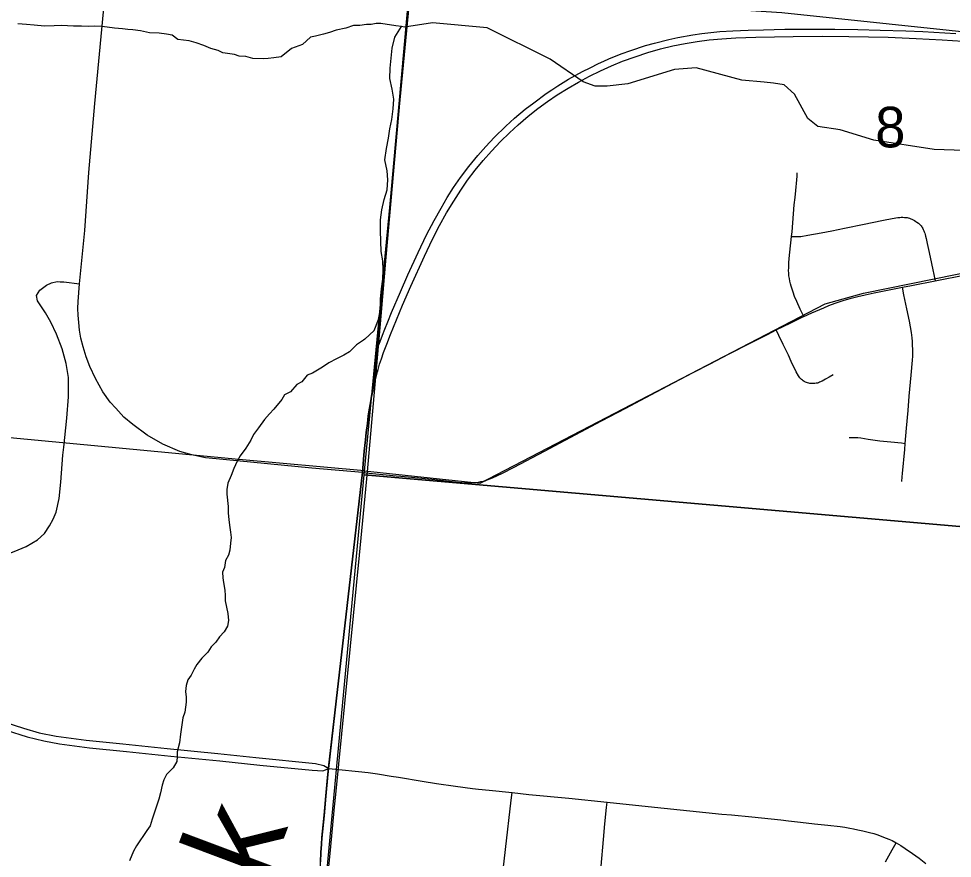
# Model space of a CAD drawing. Extents: x 0 to 34, y 0 to 22.
# Drawn here: x 3.348 to 4.31, y 17.023 to 17.888 of the extents above; entities that cross this region are included whole.
import ezdxf

# ---------------------------------------------------------------- set-up
doc = ezdxf.new("R2010")
doc.units = 0
for name, color, linetype in [('GM_X_City_Street', 7, 'Continuous'), ('GM_X_Corporation', 7, 'Continuous'), ('GM_X_County_Road', 7, 'Continuous'), ('GM_X_Minor_River', 7, 'Continuous'), ('GM_X_Minor_River_Text', 7, 'Continuous'), ('GM_X_Rail_Line', 7, 'Continuous'), ('GM_X_Section_Text', 7, 'Continuous'), ('GM_X_State_Route', 7, 'Continuous'), ('GM_X_Township_Road', 7, 'Continuous')]:
    doc.layers.add(name, color=color, linetype=linetype)

msp = doc.modelspace()

# ---------------------------------------------------------------- linework, layer by layer
at = {"layer": 'GM_X_City_Street'}
for points in [[(3.41108, 17.61503), (3.41648, 17.67011), (3.42049, 17.72983), (3.4269, 17.80086), (3.43578, 17.89539), (3.43989, 17.93533), (3.43981, 17.94282)], [(4.15711, 17.58134), (4.15349, 17.58908), (4.14995, 17.59689), (4.14764, 17.60215), (4.14608, 17.60634), (4.14502, 17.60963), (4.14411, 17.61259), (4.14346, 17.61497), (4.1428, 17.61793), (4.1423, 17.62056), (4.14189, 17.62336), (4.14162, 17.62594), (4.14156, 17.62894), (4.14164, 17.63152), (4.14173, 17.63437), (4.14189, 17.63692), (4.14222, 17.6407), (4.14256, 17.64452), (4.14387, 17.65739), (4.14461, 17.6638), (4.14502, 17.66882), (4.14658, 17.68723), (4.1474, 17.6966), (4.14814, 17.70416), (4.14888, 17.71123), (4.15, 17.72225), (4.15028, 17.72619), (4.15044, 17.72956)], [(4.14461, 17.6638), (4.14733, 17.66379), (4.14963, 17.66379), (4.15111, 17.66379), (4.15224, 17.66383), (4.15314, 17.66391), (4.15415, 17.66404), (4.16146, 17.66531), (4.17511, 17.66778), (4.18616, 17.66984), (4.19894, 17.67237), (4.2195, 17.67674), (4.22748, 17.67835), (4.23931, 17.68085), (4.24819, 17.68245), (4.25409, 17.68331), (4.25614, 17.68356), (4.25754, 17.68364), (4.25914, 17.68364), (4.26087, 17.68356), (4.26222, 17.68348), (4.26354, 17.68331), (4.26474, 17.68306), (4.26605, 17.68273), (4.2674, 17.68224), (4.26851, 17.68171), (4.27123, 17.68031), (4.27266, 17.67945), (4.27375, 17.67867), (4.27534, 17.67748), (4.27653, 17.67645), (4.27747, 17.67546), (4.27801, 17.67481), (4.27862, 17.67394), (4.27916, 17.67304), (4.27969, 17.67209), (4.28023, 17.67107), (4.28076, 17.66987), (4.28126, 17.66868), (4.2817, 17.66741), (4.28214, 17.66609), (4.28265, 17.66424), (4.28329, 17.66165), (4.28444, 17.65664), (4.28633, 17.64743), (4.28888, 17.63601), (4.29258, 17.61833)], [(3.39474, 17.44664), (3.39805, 17.4765), (3.39979, 17.49849), (3.39954, 17.5185), (3.39707, 17.53283), (3.39311, 17.54815), (3.38719, 17.56322), (3.3815, 17.57557), (3.37582, 17.58521), (3.36766, 17.59756), (3.36653, 17.60293), (3.37001, 17.60849), (3.3771, 17.61372), (3.38211, 17.61622), (3.38799, 17.61742), (3.39088, 17.61724)], [(3.39088, 17.61724), (3.39474, 17.61699), (3.41108, 17.61503)], [(3.70264, 17.42049), (3.65016, 17.42527), (3.55894, 17.43388), (3.54061, 17.43593), (3.5268, 17.4388), (3.51436, 17.44222), (3.49671, 17.44988), (3.48058, 17.45918), (3.46608, 17.46998), (3.45678, 17.47778), (3.4483, 17.48694), (3.44269, 17.49323), (3.4349, 17.5039), (3.42738, 17.51744), (3.4215, 17.53002), (3.41767, 17.53973), (3.4148, 17.54999), (3.41247, 17.55915), (3.4111, 17.56722), (3.41015, 17.57529), (3.4096, 17.58281), (3.40919, 17.58978), (3.4096, 17.5969), (3.41108, 17.61503)], [(4.25814, 17.41125), (4.25855, 17.41627), (4.2588, 17.41963), (4.26109, 17.44422), (4.26168, 17.4507), (4.26307, 17.46632), (4.26463, 17.48457), (4.26587, 17.49916), (4.26776, 17.52103), (4.26907, 17.5364), (4.26934, 17.5406), (4.26948, 17.54355), (4.2695, 17.54598), (4.26946, 17.5482), (4.26931, 17.55136), (4.26905, 17.55552), (4.26866, 17.55959), (4.26835, 17.56226), (4.268, 17.56484), (4.2659, 17.57654), (4.26332, 17.58934), (4.26039, 17.60374), (4.25878, 17.61162)], [(4.18736, 17.52128), (4.18326, 17.51882), (4.17955, 17.51668), (4.17602, 17.51487), (4.17331, 17.51364), (4.17222, 17.51323), (4.17115, 17.51286), (4.16993, 17.51257), (4.16856, 17.51241), (4.1673, 17.51232), (4.16535, 17.51237), (4.16346, 17.51253), (4.16223, 17.51273), (4.16106, 17.51306), (4.16005, 17.51339), (4.159, 17.5138), (4.15771, 17.5145), (4.15668, 17.51512), (4.15578, 17.51574), (4.15487, 17.51643), (4.15401, 17.51721), (4.15306, 17.51828), (4.15237, 17.51923), (4.1516, 17.52038), (4.14938, 17.52441), (4.14429, 17.53501), (4.14124, 17.54142), (4.13582, 17.5526), (4.13145, 17.56188), (4.1288, 17.56753)], [(4.20395, 17.45682), (4.20978, 17.45673), (4.21274, 17.45657), (4.21603, 17.45624), (4.21964, 17.45575), (4.22343, 17.45509), (4.23543, 17.45336), (4.24685, 17.45213), (4.25795, 17.45106), (4.26168, 17.4507)], [(3.18612, 17.2672), (3.19207, 17.27186), (3.20398, 17.28117), (3.21548, 17.2894), (3.23012, 17.29811), (3.30886, 17.32671), (3.32958, 17.33411), (3.34372, 17.33937), (3.35605, 17.34431), (3.36772, 17.35137), (3.37479, 17.35762), (3.38022, 17.36584), (3.384, 17.37242), (3.38696, 17.37982), (3.39, 17.39395), (3.39172, 17.41072), (3.39386, 17.43867), (3.39474, 17.44664)], [(3.65548, 16.93811), (3.65723, 16.96899), (3.65789, 16.98372), (3.65851, 16.9977), (3.65933, 17.01883), (3.65987, 17.02858), (3.66041, 17.03708), (3.66095, 17.04385), (3.66158, 17.05044), (3.66321, 17.06688), (3.66511, 17.08702), (3.66682, 17.10571), (3.66749, 17.1125), (3.66779, 17.11558)], [(3.84211, 16.96333), (3.84416, 16.98124), (3.8558, 17.08298), (3.85668, 17.0907)], [(3.93991, 16.8951), (3.93937, 16.89584), (3.93896, 16.89666), (3.93871, 16.89732), (3.93843, 16.89839), (3.9383, 16.89958), (3.93827, 16.90032), (3.93822, 16.902), (3.93827, 16.90357), (3.93855, 16.90899), (3.93899, 16.91526), (3.94039, 16.93014), (3.94212, 16.94741), (3.94319, 16.95776), (3.94426, 16.9691), (3.94525, 16.97987), (3.94612, 16.98974), (3.94722, 17.00092), (3.94845, 17.01481), (3.95092, 17.04243), (3.95232, 17.05862), (3.95404, 17.07523), (3.95462, 17.08075)], [(4.24126, 17.01932), (4.2482, 17.0317), (4.2522, 17.0391)]]:
    msp.add_lwpolyline(points, dxfattribs=at)
at = {"layer": 'GM_X_Corporation'}
for points in [[(3.80106, 18.42772), (4.80587, 18.33893), (4.7096, 17.33101), (3.70419, 17.41811)], [(4.7096, 17.33101), (4.61629, 16.31887), (3.62433, 16.40955), (3.60973, 16.41129), (3.70419, 17.41811)]]:
    msp.add_lwpolyline(points, close=True, dxfattribs=at)
for points in [[(3.6591, 17.01936), (3.65964, 17.02911), (3.66018, 17.03761), (3.66072, 17.04438), (3.66135, 17.05097), (3.66298, 17.06741), (3.66488, 17.08755), (3.66659, 17.10624), (3.66726, 17.11303), (3.66756, 17.11611), (3.70241, 17.42102), (3.7044, 17.44269), (3.70553, 17.45424), (3.70647, 17.46194), (3.70753, 17.47118), (3.70853, 17.47854), (3.70953, 17.48534), (3.71066, 17.49244), (3.71194, 17.49943), (3.71313, 17.50559), (3.71412, 17.5103), (3.71747, 17.54854), (3.79564, 18.41631)], [(3.79564, 18.41631), (3.71747, 17.54854), (3.71412, 17.5103), (3.71313, 17.50559), (3.71194, 17.49943), (3.71066, 17.49244), (3.70953, 17.48534), (3.70853, 17.47854), (3.70753, 17.47118), (3.70647, 17.46194), (3.70553, 17.45424), (3.7044, 17.44269), (3.70241, 17.42102), (3.66756, 17.11611), (3.66726, 17.11303), (3.66659, 17.10624), (3.66488, 17.08755), (3.66298, 17.06741), (3.66135, 17.05097), (3.66072, 17.04438), (3.66018, 17.03761), (3.65964, 17.02911), (3.6591, 17.01936)], [(3.79564, 18.41631), (3.71747, 17.54854), (3.71412, 17.5103), (3.71313, 17.50559), (3.71194, 17.49943), (3.71066, 17.49244), (3.70953, 17.48534), (3.70853, 17.47854), (3.70753, 17.47118), (3.70647, 17.46194), (3.70553, 17.45424), (3.7044, 17.44269), (3.70241, 17.42102), (3.66756, 17.11611), (3.66726, 17.11303), (3.66659, 17.10624), (3.66488, 17.08755), (3.66298, 17.06741), (3.66135, 17.05097), (3.66072, 17.04438), (3.66018, 17.03761), (3.65964, 17.02911), (3.6591, 17.01936)], [(3.6591, 17.01936), (3.65964, 17.02911), (3.66018, 17.03761), (3.66072, 17.04438), (3.66135, 17.05097), (3.66298, 17.06741), (3.66488, 17.08755), (3.66659, 17.10624), (3.66726, 17.11303), (3.66756, 17.11611), (3.70241, 17.42102), (3.7044, 17.44269), (3.70553, 17.45424), (3.70647, 17.46194), (3.70753, 17.47118), (3.70853, 17.47854), (3.70953, 17.48534), (3.71066, 17.49244), (3.71194, 17.49943), (3.71313, 17.50559), (3.71412, 17.5103), (3.71747, 17.54854), (3.79564, 18.41631)], [(3.65735, 16.90894), (3.6694, 17.03145), (3.67379, 17.07605), (3.67506, 17.08893), (3.69929, 17.33532), (3.70771, 17.42141), (3.72182, 17.5818), (3.72691, 17.64247), (3.7436, 17.83212), (3.75083, 17.91427)]]:
    msp.add_lwpolyline(points, dxfattribs=at)
at = {"layer": 'GM_X_County_Road'}
for points in [[(3.65548, 16.93811), (3.65723, 16.96899), (3.65789, 16.98372), (3.65851, 16.9977), (3.65933, 17.01883), (3.65987, 17.02858), (3.66041, 17.03708), (3.66095, 17.04385), (3.66158, 17.05044), (3.66321, 17.06688), (3.66511, 17.08702), (3.66682, 17.10571), (3.66749, 17.1125), (3.66779, 17.11558)], [(3.66779, 17.11558), (3.67826, 17.11455), (3.69854, 17.11257), (3.70819, 17.11137), (3.71781, 17.11006), (3.73212, 17.1078)], [(3.73212, 17.1078), (3.73975, 17.1066), (3.76392, 17.10266), (3.7788, 17.10019), (3.79846, 17.09729), (3.81597, 17.09498), (3.82197, 17.09431)], [(3.82197, 17.09431), (3.83298, 17.09309), (3.85668, 17.0907)], [(3.85668, 17.0907), (3.874, 17.08895), (3.91494, 17.08487), (3.95462, 17.08075)], [(3.95462, 17.08075), (3.99688, 17.07637), (4.07278, 17.06868), (4.08267, 17.06777), (4.10365, 17.06575), (4.13337, 17.06257)], [(4.13337, 17.06257), (4.1413, 17.06173), (4.15365, 17.06031), (4.16821, 17.05865), (4.18193, 17.05709), (4.1945, 17.0557), (4.1996, 17.05496), (4.20469, 17.05414), (4.20831, 17.05348), (4.21299, 17.05249), (4.21809, 17.05134), (4.22499, 17.04961), (4.22927, 17.04847), (4.23338, 17.04715), (4.23757, 17.04567), (4.24209, 17.04394), (4.24489, 17.04279), (4.24818, 17.04123), (4.2522, 17.0391)], [(4.2522, 17.0391), (4.25714, 17.03613), (4.26174, 17.03317), (4.26905, 17.02808), (4.27596, 17.02314), (4.28295, 17.01772)]]:
    msp.add_lwpolyline(points, dxfattribs=at)
at = {"layer": 'GM_X_Minor_River'}
for points in [[(3.74574, 17.87955), (3.74274, 17.88025), (3.73703, 17.88101), (3.72144, 17.88328), (3.7165, 17.88328), (3.71156, 17.88252), (3.70661, 17.88252), (3.69977, 17.88138), (3.6933, 17.88138), (3.68532, 17.87872), (3.67543, 17.87645), (3.66859, 17.87417), (3.6625, 17.87227), (3.65414, 17.87037), (3.64881, 17.86923), (3.64083, 17.86164), (3.62942, 17.85747), (3.61877, 17.84912), (3.61117, 17.84798), (3.60546, 17.84722), (3.60014, 17.84684), (3.58949, 17.84722), (3.58227, 17.84949), (3.57543, 17.84987), (3.57048, 17.85139), (3.55869, 17.85329), (3.55375, 17.85556), (3.54614, 17.85746), (3.53892, 17.86088), (3.53131, 17.86353), (3.52409, 17.86543), (3.5123, 17.86695), (3.5066, 17.8715), (3.50051, 17.87226), (3.49291, 17.8734), (3.48302, 17.87378), (3.4739, 17.87567), (3.46591, 17.87681), (3.46059, 17.87719), (3.45526, 17.87795), (3.4469, 17.87871), (3.43435, 17.88023), (3.42598, 17.8806), (3.42028, 17.88022), (3.41306, 17.8806), (3.40469, 17.8806), (3.39252, 17.88136), (3.38492, 17.88098), (3.37503, 17.8806), (3.36438, 17.88174), (3.3564, 17.8825), (3.34727, 17.88288)], [(4.32242, 17.75238), (4.29134, 17.75344), (4.22931, 17.76315), (4.19462, 17.77378), (4.17154, 17.77732), (4.16146, 17.78551), (4.14752, 17.8105), (4.13708, 17.82022), (4.12611, 17.82198), (4.11627, 17.82296), (4.09317, 17.82498), (4.04638, 17.83777), (4.02396, 17.83598), (3.97588, 17.82108), (3.95459, 17.81888), (3.94208, 17.81878), (3.93002, 17.82321), (3.89595, 17.84674), (3.83094, 17.87892), (3.77452, 17.88424), (3.74574, 17.87955)], [(3.70501, 17.5581), (3.71452, 17.56687), (3.71888, 17.57821), (3.72094, 17.58843), (3.72111, 17.59946), (3.72204, 17.61009), (3.72333, 17.61995), (3.72386, 17.62945), (3.72362, 17.63896), (3.72187, 17.64849), (3.72127, 17.65915), (3.72106, 17.6698), (3.72123, 17.6812), (3.72253, 17.69145), (3.72498, 17.70205), (3.72779, 17.71189), (3.72871, 17.72214), (3.72809, 17.73165), (3.7256, 17.74272), (3.72731, 17.75448), (3.72937, 17.76509), (3.73066, 17.77495), (3.73271, 17.78442), (3.73402, 17.79542), (3.73494, 17.8053), (3.73319, 17.81559), (3.7307, 17.82666), (3.73087, 17.8373), (3.73217, 17.84754), (3.73309, 17.8578), (3.73592, 17.86915), (3.74274, 17.88025)], [(3.70501, 17.5581), (3.70358, 17.55688), (3.69636, 17.55232), (3.68913, 17.54511), (3.68343, 17.5417), (3.67582, 17.5379), (3.66784, 17.53372), (3.66137, 17.52917), (3.65111, 17.5231), (3.6454, 17.52082), (3.64008, 17.51399), (3.63476, 17.51133), (3.62829, 17.50374), (3.62221, 17.5007), (3.61955, 17.49577), (3.61118, 17.4859), (3.60662, 17.48097), (3.60168, 17.47527), (3.59521, 17.46654), (3.59027, 17.45971), (3.58761, 17.45402), (3.58228, 17.44567), (3.57658, 17.4377), (3.57354, 17.43238), (3.57012, 17.42479), (3.56707, 17.41758), (3.56365, 17.40961), (3.56289, 17.40316), (3.56289, 17.39822), (3.56403, 17.3857), (3.56403, 17.37925), (3.56479, 17.37203), (3.56593, 17.36406), (3.5667, 17.35913), (3.56707, 17.35382), (3.5667, 17.34774), (3.56593, 17.34053), (3.56441, 17.3356), (3.56137, 17.3299), (3.56023, 17.32269), (3.55833, 17.31776), (3.55871, 17.31206), (3.55947, 17.30713), (3.56061, 17.29954), (3.56099, 17.29385), (3.56099, 17.28853), (3.56365, 17.27525), (3.56441, 17.26804), (3.56328, 17.26235), (3.55985, 17.25627), (3.55529, 17.25134), (3.55149, 17.24564)], [(3.55149, 17.24564), (3.54654, 17.24109), (3.54312, 17.2354), (3.53704, 17.22932), (3.53172, 17.22287), (3.52905, 17.21794), (3.52601, 17.21186), (3.52259, 17.20693), (3.52069, 17.20124), (3.52031, 17.19478), (3.52069, 17.18909), (3.52069, 17.18378), (3.51955, 17.17353), (3.51727, 17.16783), (3.51651, 17.16062), (3.51498, 17.15113), (3.51384, 17.14202), (3.51156, 17.13291), (3.51156, 17.12798), (3.51118, 17.12267), (3.50738, 17.11621), (3.50054, 17.10938), (3.49788, 17.10407), (3.49597, 17.09837), (3.49445, 17.0904), (3.49255, 17.08395), (3.48799, 17.06953), (3.48571, 17.06346), (3.48381, 17.05662), (3.48038, 17.05169), (3.46974, 17.03574), (3.4667, 17.03043), (3.46251, 17.02056)]]:
    msp.add_lwpolyline(points, dxfattribs=at)
at = {"layer": 'GM_X_Rail_Line'}
for points in [[(3.75111, 17.91984), (4.13437, 17.89482), (4.75572, 17.82927), (5.22932, 17.78106), (5.51048, 17.75031), (5.61322, 17.7394), (5.68379, 17.7337), (5.74481, 17.72625), (5.77844, 17.71835), (5.81904, 17.69829), (5.87786, 17.66832)], [(3.70448, 17.42229), (3.8238, 17.40968), (4.1793, 17.59433), (4.21884, 17.60563), (4.53197, 17.66904), (4.631, 17.71273), (4.67602, 17.72967), (4.74678, 17.74703), (4.82147, 17.74282), (5.41919, 17.67801), (5.46375, 17.66473), (5.52417, 17.62929), (5.5775, 17.59308), (5.86559, 17.49221), (5.95124, 17.46244), (5.99921, 17.4478), (6.04755, 17.44691), (6.14412, 17.48501), (6.16189, 17.48329), (6.20118, 17.45896), (6.42917, 17.31711), (7.48054, 16.67263)], [(3.70448, 17.42229), (3.57513, 17.43401), (2.95429, 17.49268), (2.69519, 17.51261), (2.63052, 17.5208)]]:
    msp.add_lwpolyline(points, dxfattribs=at)
at = {"layer": 'GM_X_State_Route'}
for points in [[(3.7177, 17.548), (3.7206, 17.55569), (3.72298, 17.56202), (3.72553, 17.56851), (3.72847, 17.57587), (3.73233, 17.5854), (3.74156, 17.60682), (3.74936, 17.62449), (3.75989, 17.64726), (3.76844, 17.66551), (3.77625, 17.68047), (3.7834, 17.69321), (3.78965, 17.7039), (3.79622, 17.71434), (3.80354, 17.72462), (3.81209, 17.73596), (3.82138, 17.74722), (3.82968, 17.75676), (3.83823, 17.7658), (3.85031, 17.77772), (3.85927, 17.78586), (3.87012, 17.79506), (3.87892, 17.80172), (3.89183, 17.81126), (3.89749, 17.81512), (3.90391, 17.81931), (3.91476, 17.82597), (3.92915, 17.83386), (3.93695, 17.83781), (3.9455, 17.84208), (3.95109, 17.84463), (3.95635, 17.84685), (3.96909, 17.85203), (3.97887, 17.85564), (3.99417, 17.86066), (4.00337, 17.86321), (4.01817, 17.86707), (4.02737, 17.86905), (4.04274, 17.87176), (4.05195, 17.87315), (4.07053, 17.87513), (4.08401, 17.87595), (4.09971, 17.87652), (4.11549, 17.87694), (4.13761, 17.87743), (4.15783, 17.87768), (4.18915, 17.87759), (4.21291, 17.87718), (4.23575, 17.87669), (4.26231, 17.87587), (4.27965, 17.87504), (4.31393, 17.87299)], [(3.71435, 17.50977), (3.7158, 17.51606), (3.71651, 17.51902), (3.7172, 17.52173), (3.7179, 17.52444), (3.71856, 17.52675), (3.71938, 17.5297), (3.7202, 17.53241), (3.72193, 17.53776), (3.72415, 17.54417), (3.72744, 17.55288), (3.7313, 17.56291), (3.74363, 17.593), (3.75235, 17.61264), (3.7665, 17.64361), (3.77454, 17.66106), (3.78186, 17.6752), (3.78909, 17.68819), (3.79649, 17.70044), (3.8038, 17.71178), (3.81071, 17.72189), (3.8186, 17.73233), (3.82682, 17.74211), (3.83545, 17.75189), (3.84474, 17.76176), (3.85387, 17.77072), (3.86299, 17.77902), (3.87319, 17.78773), (3.88329, 17.79587), (3.89299, 17.80295), (3.9031, 17.80985), (3.91428, 17.81683), (3.92491, 17.8229), (3.93643, 17.8291), (3.94761, 17.83459), (3.95897, 17.83972), (3.97051, 17.84442), (3.98338, 17.84914), (3.9964, 17.8534), (4.00958, 17.85719), (4.0223, 17.86028), (4.03511, 17.86288), (4.04741, 17.8649), (4.05978, 17.86648), (4.0728, 17.86766), (4.0871, 17.86847), (4.10762, 17.86928), (4.14626, 17.8701), (4.17635, 17.87026), (4.20372, 17.87002), (4.24416, 17.8692), (4.27309, 17.86805), (4.29989, 17.86649), (4.33163, 17.86443)], [(3.70333, 17.42796), (3.70463, 17.44216), (3.70576, 17.45371), (3.7067, 17.46141), (3.70776, 17.47065), (3.70876, 17.47801), (3.70976, 17.4848), (3.7109, 17.49191), (3.71218, 17.4989), (3.71336, 17.50506), (3.71435, 17.50977)], [(3.33547, 17.15515), (3.35697, 17.14825), (3.37422, 17.144), (3.39048, 17.14095), (3.4212, 17.13704), (3.45943, 17.13325), (3.50495, 17.12841), (3.55545, 17.12336), (3.5966, 17.11905), (3.65061, 17.11388), (3.6615, 17.11328), (3.66779, 17.11558), (3.70264, 17.42049), (3.70333, 17.42796)], [(3.33402, 17.16349), (3.35333, 17.15712), (3.36958, 17.15247), (3.38704, 17.14889), (3.4177, 17.14491), (3.45565, 17.14099), (3.50111, 17.13635), (3.5534, 17.13091), (3.59255, 17.127), (3.65403, 17.12091), (3.66266, 17.11859), (3.66779, 17.11558)]]:
    msp.add_lwpolyline(points, dxfattribs=at)
at = {"layer": 'GM_X_Township_Road'}
for points in [[(4.29258, 17.61833), (4.3236, 17.6244)], [(4.25878, 17.61162), (4.26812, 17.61346), (4.29258, 17.61833)], [(4.15711, 17.58134), (4.16553, 17.58519), (4.17771, 17.59051), (4.18304, 17.59266), (4.18954, 17.59513), (4.19759, 17.59786), (4.20596, 17.60034), (4.21288, 17.60212), (4.22028, 17.60385), (4.2297, 17.60587), (4.24169, 17.60825), (4.25878, 17.61162)], [(4.1288, 17.56753), (4.14318, 17.57466), (4.15554, 17.58062), (4.15711, 17.58134)], [(3.80384, 17.41029), (3.80483, 17.41018), (3.80812, 17.41001), (3.81098, 17.40997), (3.81379, 17.41001), (3.8165, 17.41017), (3.8193, 17.41042), (3.82197, 17.4108), (3.82456, 17.41125), (3.82676, 17.41176), (3.82875, 17.41223), (3.83098, 17.41297), (3.83654, 17.41525), (3.84659, 17.41988), (3.85876, 17.42612), (3.89007, 17.44271), (3.9273, 17.46266), (3.94869, 17.47388), (3.97367, 17.48703), (3.98856, 17.49493), (4.01716, 17.50997), (4.04265, 17.52329), (4.06065, 17.53274), (4.07972, 17.54268), (4.10175, 17.55386), (4.11975, 17.5629), (4.1288, 17.56753)], [(3.70264, 17.42049), (3.7371, 17.41733), (3.74208, 17.41687)], [(3.74208, 17.41687), (3.75304, 17.41584), (3.76348, 17.41478), (3.77393, 17.41363), (3.80384, 17.41029)]]:
    msp.add_lwpolyline(points, dxfattribs=at)

# ---------------------------------------------------------------- texts
at = {"layer": 'GM_X_Minor_River_Text'}
msp.add_text('Creek', height=0.094683, rotation=69.41168, dxfattribs=at).set_placement((3.50728, 16.73937))
at = {"layer": 'GM_X_Section_Text'}
msp.add_text('8', height=0.04186, rotation=0.00001, dxfattribs=at).set_placement((4.23073, 17.75571))

doc.saveas('drawing.dxf')
